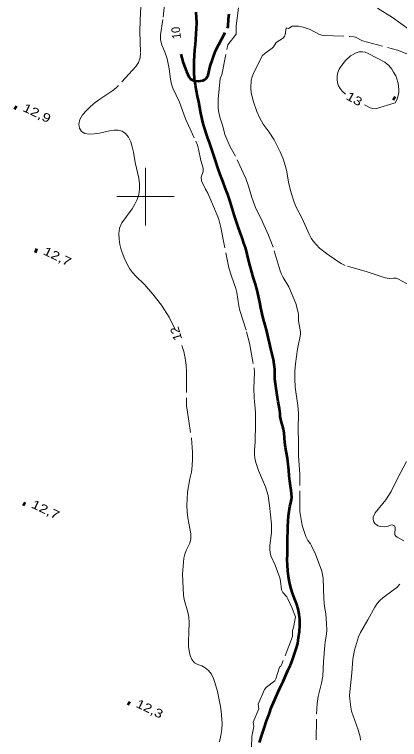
# Model space of a CAD drawing. Extents: x 355726 to 357533, y 5103782 to 5105258.
# Drawn here: x 356077.2 to 356144.1, y 5104405.7 to 5104531.6 of the extents above; entities that cross this region are included whole.
import ezdxf
from ezdxf.enums import TextEntityAlignment as Align

# ---------------------------------------------------------------- set-up
doc = ezdxf.new("R2010")
doc.units = 0
doc.header["$LTSCALE"] = 0.6
doc.linetypes.add('DASH_DOUBLE_DOT', pattern=[9.2, 5, -1.2, 0.3, -1.2, 0.3, -1.2])
doc.linetypes.add('LONG_DASHED', pattern=[7.5, 6, -1.5])
for name, color, linetype, lineweight in [('1', 7, 'LONG_DASHED', 53), ('2', 7, 'LONG_DASHED', 13), ('3', 7, 'Continuous', 140), ('4', 7, 'DASH_DOUBLE_DOT', 53), ('61', 7, 'Continuous', 13)]:
    doc.layers.add(name, color=color, linetype=linetype, lineweight=lineweight)

msp = doc.modelspace()

# ---------------------------------------------------------------- linework, layer by layer
at = {"layer": '1'}
msp.add_lwpolyline([(356106.14, 5104524.73), (356106.53, 5104523.25), (356107.1, 5104521.76), (356107.52, 5104520.83), (356107.77, 5104520.48), (356108.08, 5104520.26), (356108.43, 5104520.13), (356109.23, 5104520.07), (356109.97, 5104520.18), (356110.28, 5104520.32), (356110.54, 5104520.5), (356110.73, 5104520.78), (356110.88, 5104521.12), (356111.26, 5104522.68), (356112.14, 5104525.3), (356114.37, 5104529.55), (356114.44, 5104530.88), (356114.54, 5104531.75)], dxfattribs=at)
at = {"layer": '2'}
for points in [[(356103.46, 5104534.78), (356103.04, 5104530.75), (356102.59, 5104528.11), (356102.59, 5104527.23), (356102.82, 5104526.38), (356103.49, 5104524.78), (356103.77, 5104523.92), (356104.14, 5104522.17), (356104.33, 5104520.38), (356104.5, 5104519.55), (356104.73, 5104518.83), (356105.92, 5104516.42), (356106.97, 5104513.5), (356108.74, 5104509.61), (356109.01, 5104508.94), (356109.21, 5104508.26), (356109.63, 5104506.29), (356110, 5104504.97), (356110.01, 5104504.38), (356109.67, 5104503.38), (356109.75, 5104502.76), (356110.41, 5104501.3), (356110.81, 5104500.58), (356111.17, 5104499.8), (356112.46, 5104496.76), (356112.72, 5104496.04), (356113.06, 5104494.65)], [(356136.48, 5104535.05), (356142.92, 5104531.13), (356152.25, 5104524.3), (356157.65, 5104519.98), (356163.46, 5104518.12), (356167.82, 5104516.05), (356171.96, 5104515.63), (356175.28, 5104512.54), (356180.26, 5104507.38), (356187.11, 5104502.83), (356197.28, 5104497.46), (356201.84, 5104494.37), (356204.12, 5104490.44), (356203.71, 5104488.79), (356204.33, 5104487.76), (356204.75, 5104486.73), (356203.71, 5104485.49), (356203.09, 5104483.83), (356202.67, 5104483.01), (356202.67, 5104482.18), (356203.09, 5104480.94), (356205.16, 5104483.01), (356207.03, 5104485.49)], [(356099.24, 5104534.26), (356099.05, 5104530.59), (356099, 5104528.71), (356099.11, 5104524.97), (356099.06, 5104524.11), (356098.8, 5104523.32), (356098.35, 5104522.61), (356094.95, 5104518.93), (356094.33, 5104518.42), (356092.07, 5104516.93), (356091.26, 5104516.33), (356090.47, 5104515.67), (356089.74, 5104514.96), (356089.07, 5104514.22), (356088.58, 5104513.4), (356088.43, 5104512.59), (356088.55, 5104511.92), (356088.88, 5104511.34), (356089.46, 5104510.98), (356090.19, 5104510.83), (356091.07, 5104510.88), (356091.99, 5104511.04), (356093.77, 5104511.44), (356094.55, 5104511.54), (356095.28, 5104511.55), (356095.95, 5104511.38), (356096.53, 5104510.96), (356097.04, 5104510.3), (356097.44, 5104509.5), (356097.7, 5104508.63), (356097.9, 5104507.73), (356098.18, 5104505.94), (356098.85, 5104503.19), (356098.94, 5104502.25), (356098.95, 5104501.29), (356098.83, 5104500.37), (356098.56, 5104499.5), (356098.15, 5104498.67), (356097.66, 5104497.88), (356095.9, 5104495.44), (356095.5, 5104494.51), (356095.37, 5104493.57), (356095.43, 5104492.62), (356095.56, 5104491.66), (356095.76, 5104490.76), (356096.41, 5104489.07), (356097.22, 5104487.51), (356097.76, 5104486.8), (356098.38, 5104486.13), (356099.83, 5104484.72), (356101.3, 5104483.05), (356102.79, 5104481.12), (356104.12, 5104479.07), (356105.24, 5104476.79)], [(356129.67, 5104405.66), (356129.71, 5104410.13), (356129.81, 5104411.96), (356129.98, 5104413.19), (356130.6, 5104415.5), (356130.79, 5104416.69), (356130.92, 5104419.21), (356131.16, 5104422.08), (356131.22, 5104422.69), (356131.46, 5104424.01), (356131.5, 5104424.75), (356131.46, 5104425.78), (356131.31, 5104427.55), (356131.11, 5104428.79), (356130.97, 5104430.15), (356130.85, 5104433.74), (356130.61, 5104434.95), (356129.54, 5104437.87), (356128.86, 5104439.36), (356128.67, 5104439.68), (356128.22, 5104440.26), (356127.86, 5104440.94), (356127.2, 5104442.86), (356126.82, 5104445.32), (356126.81, 5104451.74), (356126.57, 5104455.01), (356126.57, 5104457.38), (356126.5, 5104459.57), (356126.55, 5104462.36), (356126.48, 5104463.7), (356126.01, 5104466.91), (356125.93, 5104468.38), (356125.95, 5104469.71), (356126.06, 5104470.97), (356126.4, 5104473.51), (356126.92, 5104476.07), (356126.9, 5104476.51), (356126.59, 5104478.42), (356126.58, 5104479.4), (356126.53, 5104479.86), (356126.11, 5104481.42), (356124.88, 5104484.36), (356123.91, 5104485.93), (356123.65, 5104486.51), (356123.42, 5104487.13), (356122.17, 5104491.24), (356121.39, 5104493.29), (356120.03, 5104496.26), (356119.19, 5104497.92), (356118.5, 5104499.86), (356117.9, 5104501.82), (356117.44, 5104503.13), (356115.65, 5104507), (356114.72, 5104508.63), (356113.76, 5104510.8), (356113.42, 5104512.26), (356112.9, 5104513.8), (356112.68, 5104514.88), (356112.63, 5104515.42), (356112.61, 5104516.95), (356112.97, 5104520.51), (356113.28, 5104521.13), (356114.28, 5104526.38), (356115.74, 5104528.24), (356115.74, 5104529.68), (356116.15, 5104532.78)], [(356124.49, 5104504.57), (356124.33, 5104505.26), (356123.9, 5104506.57), (356123.39, 5104507.8), (356122.36, 5104509.84), (356121.5, 5104511.2), (356120.45, 5104512.57), (356119.84, 5104513.63), (356119.34, 5104514.76), (356118.7, 5104516.62), (356118.38, 5104518.07), (356118.31, 5104518.83), (356118.38, 5104520.22), (356118.52, 5104520.82), (356118.74, 5104521.36), (356120.28, 5104524.46), (356120.76, 5104524.94), (356122, 5104525.8), (356122.24, 5104526.04), (356122.69, 5104526.79), (356123.95, 5104527.61), (356124.16, 5104527.86), (356124.27, 5104528.11), (356124.45, 5104529.3), (356124.83, 5104529.21), (356125.46, 5104529.58), (356125.78, 5104529.63), (356126.58, 5104529.61), (356127.38, 5104529.45), (356128.62, 5104529.03), (356130.24, 5104528.18), (356130.88, 5104527.96), (356135.42, 5104527.84), (356136.22, 5104527.76), (356136.5, 5104527.68), (356137.67, 5104527.05), (356143.76, 5104525.46), (356148.74, 5104523.45)], [(356134.75, 5104517.8), (356134.14, 5104518.32), (356133.8, 5104518.76), (356133.52, 5104519.25), (356133.36, 5104519.79), (356133.28, 5104520.38), (356133.3, 5104520.96), (356133.41, 5104521.57), (356133.66, 5104522.13), (356133.98, 5104522.66), (356134.75, 5104523.62), (356135.61, 5104524.44), (356136.6, 5104524.97), (356137.14, 5104525.13), (356137.67, 5104525.15), (356138.18, 5104525.08), (356138.69, 5104524.88), (356141.55, 5104523.34), (356141.93, 5104523.09), (356142.26, 5104522.8), (356142.78, 5104522.16), (356143.06, 5104521.59), (356143.46, 5104521), (356143.59, 5104520.63), (356143.86, 5104519.7), (356143.98, 5104518.62), (356143.98, 5104518.08), (356143.91, 5104517.58), (356143.8, 5104517.15), (356143.65, 5104516.8), (356143.37, 5104516.28), (356139.95, 5104515.25), (356139.49, 5104515.3), (356139.03, 5104515.42), (356138.04, 5104515.92)], [(356145.86, 5104484.62), (356143.92, 5104485.67), (356143.54, 5104485.83), (356143.1, 5104485.86), (356142.31, 5104485.76), (356141.65, 5104485.91), (356138.53, 5104486.93), (356134.71, 5104488.05), (356133.99, 5104488.4), (356133.33, 5104488.79), (356131.46, 5104490.12), (356130.24, 5104491.07), (356129.2, 5104492.19), (356128.79, 5104492.8), (356128.42, 5104493.46), (356127.24, 5104496.19), (356126.14, 5104498.3), (356125.82, 5104499.05), (356125.3, 5104500.65), (356124.9, 5104502.22), (356124.49, 5104504.57)], [(356113.06, 5104494.65), (356114.5, 5104487.66), (356114.93, 5104486.16), (356115.69, 5104484.05), (356115.86, 5104483.34), (356116.21, 5104481.05), (356116.4, 5104480.22), (356117.55, 5104476.49), (356118.06, 5104474.53), (356118.85, 5104470.28), (356118.94, 5104469.44), (356118.82, 5104466.75), (356118.89, 5104464.97), (356119.06, 5104463.26), (356119.1, 5104462.38), (356119.1, 5104460.59), (356119.04, 5104457.4), (356118.91, 5104455.92), (356118.91, 5104455.24), (356118.99, 5104454.55), (356119.17, 5104453.84), (356119.63, 5104452.43), (356120.86, 5104449.59), (356121.29, 5104448.08), (356121.54, 5104446.37), (356121.88, 5104443.08), (356121.87, 5104441.59), (356121.6, 5104439.42), (356121.58, 5104438.76), (356121.64, 5104438.13), (356121.79, 5104437.58), (356122.5, 5104436.01), (356123.32, 5104433.78), (356123.44, 5104433.23), (356123.64, 5104431.69), (356123.85, 5104431.26), (356124.53, 5104430.49), (356124.75, 5104430.12), (356125.44, 5104428.63), (356126.07, 5104427.01), (356125.81, 5104425.82), (356125.76, 5104425.4), (356125.55, 5104424.63), (356125.53, 5104423.61), (356123.64, 5104418.67), (356123.52, 5104418.43), (356123.28, 5104418.26), (356122.62, 5104416.23), (356122.45, 5104415.88), (356121.01, 5104414.8), (356120.66, 5104414.4), (356119.59, 5104411.84), (356119.68, 5104411.05), (356118.73, 5104408.74), (356118.82, 5104407.97), (356118.47, 5104406.24), (356118.4, 5104404.36)], [(356106.33, 5104474.13), (356106.66, 5104473.09), (356106.9, 5104471.92), (356107.05, 5104470.75), (356107.12, 5104469.57), (356107.1, 5104464.8), (356107.14, 5104463.67), (356107.27, 5104462.57), (356108, 5104458.03), (356108.16, 5104455.62), (356108.19, 5104454.43), (356108.13, 5104453.26), (356107.98, 5104452.13), (356107.72, 5104450.98), (356107.31, 5104448.67), (356107.23, 5104447.51), (356107.21, 5104446.36), (356107.25, 5104445.24), (356107.38, 5104444.2), (356107.85, 5104441.43), (356107.88, 5104440.58), (356107.72, 5104439.8), (356107.07, 5104438.53), (356106.82, 5104437.9), (356106.68, 5104437.21), (356106.44, 5104434.45), (356106.46, 5104433.18), (356106.62, 5104430.78), (356106.72, 5104430), (356107.38, 5104427.8), (356107.51, 5104426.94), (356107.58, 5104426.05), (356107.55, 5104424.33), (356107.46, 5104422.72), (356107.5, 5104421.88), (356107.59, 5104421.08), (356107.76, 5104420.3), (356108.04, 5104419.61), (356108.49, 5104419.05), (356109.11, 5104418.71), (356109.78, 5104418.49), (356110.39, 5104418.16), (356110.94, 5104417.7), (356111.44, 5104417.05), (356111.81, 5104416.3), (356112.07, 5104415.58), (356112.48, 5104414.03), (356113.03, 5104411.46), (356113.15, 5104410.58), (356113.3, 5104408.57), (356113.26, 5104407.46), (356113.11, 5104406.38), (356112.85, 5104405.29)], [(356144.86, 5104440.19), (356143.74, 5104440.83), (356143.47, 5104441.03), (356143.33, 5104441.28), (356143.31, 5104441.58), (356143.38, 5104442.23), (356143.35, 5104442.55), (356143.24, 5104442.82), (356142.87, 5104442.98), (356142.54, 5104442.92), (356142.18, 5104442.76), (356141.55, 5104442.67), (356140.78, 5104442.71), (356140.4, 5104442.82), (356140.11, 5104442.98), (356139.83, 5104443.23), (356139.65, 5104443.54), (356139.55, 5104443.92), (356139.54, 5104444.3), (356139.92, 5104445.05), (356141.72, 5104447.32), (356142.7, 5104448.8), (356143.65, 5104450.8), (356145.6, 5104454.48)], [(356137.35, 5104405.57), (356137.26, 5104406.16), (356136.94, 5104407.36), (356135.8, 5104410.63), (356135.64, 5104411.34), (356135.48, 5104412.72), (356135.46, 5104413.36), (356135.5, 5104413.97), (356135.85, 5104417.3), (356136, 5104419.65), (356136.28, 5104421.22), (356136.98, 5104423.55), (356137.33, 5104424.3), (356138.63, 5104426.51), (356139.85, 5104428.71), (356140.27, 5104429.33), (356140.71, 5104429.84), (356141.21, 5104430.3), (356143.04, 5104431.63), (356143.64, 5104432.12), (356144.18, 5104432.66)]]:
    msp.add_lwpolyline(points, dxfattribs=at)
at = {"layer": '3'}
for p, q in [((356143.02, 5104517.18), (356143.38, 5104517.01)), ((356077.25, 5104515.56), (356077.61, 5104515.39)), ((356080.81, 5104490.68), (356081.17, 5104490.51)), ((356078.74, 5104446.7), (356079.1, 5104446.53)), ((356096.91, 5104412.05), (356097.27, 5104411.88))]:
    msp.add_line(p, q, dxfattribs=at)
at = {"layer": '4'}
for points in [[(356108.52, 5104520.48), (356108.46, 5104521.55), (356108.46, 5104522.59), (356108.48, 5104523.55), (356108.53, 5104524.51), (356108.59, 5104525.47), (356108.68, 5104526.43), (356108.76, 5104527.36), (356108.82, 5104528.26), (356108.87, 5104529.18), (356108.92, 5104530.13), (356108.89, 5104531.09), (356108.82, 5104532.03)], [(356126.54, 5104428.42), (356126.22, 5104429.3), (356125.89, 5104430.21), (356125.56, 5104431.13), (356125.26, 5104432.05), (356125.02, 5104433.03), (356124.84, 5104434), (356124.72, 5104435), (356124.65, 5104435.96), (356124.63, 5104436.93), (356124.65, 5104437.9), (356124.65, 5104438.84), (356124.66, 5104439.84), (356124.69, 5104440.83), (356124.72, 5104441.79), (356124.75, 5104442.72), (356124.79, 5104443.67), (356124.86, 5104444.55), (356124.96, 5104445.38), (356125.08, 5104446.15), (356125.23, 5104446.83), (356125.34, 5104447.37), (356125.42, 5104447.76), (356125.38, 5104448.45), (356125.3, 5104448.96), (356125.19, 5104449.71), (356125.07, 5104450.58), (356124.97, 5104451.51), (356124.89, 5104452.5), (356124.79, 5104453.51), (356124.66, 5104454.55), (356124.5, 5104455.5), (356124.33, 5104456.42), (356124.2, 5104457.29), (356124.14, 5104458.12), (356124.09, 5104458.92), (356123.96, 5104459.63), (356123.81, 5104460.25), (356123.65, 5104460.8), (356123.51, 5104461.3), (356123.41, 5104461.8), (356123.37, 5104462.25), (356123.31, 5104462.72), (356123.25, 5104463.2), (356123.17, 5104463.79), (356123.06, 5104464.42), (356122.94, 5104465.13), (356122.8, 5104465.9), (356122.7, 5104466.68), (356122.58, 5104467.48), (356122.49, 5104468.3), (356122.47, 5104469.13), (356122.44, 5104469.99), (356122.38, 5104470.84), (356122.22, 5104471.72), (356122.01, 5104472.63), (356121.78, 5104473.59), (356121.55, 5104474.58), (356121.31, 5104475.61), (356121.06, 5104476.65), (356120.79, 5104477.68), (356120.52, 5104478.66), (356120.29, 5104479.65), (356120.06, 5104480.66), (356119.86, 5104481.69), (356119.65, 5104482.72), (356119.38, 5104483.76), (356119.08, 5104484.8), (356118.75, 5104485.84), (356118.47, 5104486.9), (356118.19, 5104487.95), (356117.92, 5104489), (356117.68, 5104490.01), (356117.41, 5104490.99), (356117.1, 5104491.94), (356116.78, 5104492.84), (356116.43, 5104493.78), (356116.07, 5104494.75), (356115.74, 5104495.78), (356115.41, 5104496.84), (356115.06, 5104497.98), (356114.72, 5104499.18), (356114.3, 5104500.38), (356113.86, 5104501.55), (356113.43, 5104502.69), (356113, 5104503.84), (356112.58, 5104504.98), (356112.2, 5104506.08), (356111.87, 5104507.17), (356111.52, 5104508.2), (356111.16, 5104509.25), (356110.77, 5104510.33), (356110.1, 5104512.45), (356109.87, 5104513.48), (356109.63, 5104514.5), (356109.44, 5104515.47), (356109.25, 5104516.44), (356109.05, 5104517.43), (356108.86, 5104518.38), (356108.66, 5104519.38), (356108.52, 5104520.48)], [(356119.81, 5104405.21), (356120.2, 5104406.47), (356120.61, 5104407.69), (356121.04, 5104408.93), (356121.46, 5104410.11), (356121.85, 5104411.18), (356122.26, 5104412.13), (356122.66, 5104413.05), (356123.06, 5104413.96), (356123.46, 5104414.86), (356123.89, 5104415.8), (356124.33, 5104416.75), (356124.75, 5104417.69), (356125.16, 5104418.63), (356125.54, 5104419.55), (356126.17, 5104421.44), (356126.44, 5104422.4), (356126.6, 5104423.42), (356126.74, 5104424.48), (356126.8, 5104425.53), (356126.8, 5104426.54), (356126.72, 5104427.49), (356126.54, 5104428.42)]]:
    msp.add_lwpolyline(points, dxfattribs=at)
at = {"layer": '61'}
for p, q in [((356100, 5104495), (356100, 5104505)), ((356095, 5104500), (356105, 5104500))]:
    msp.add_line(p, q, dxfattribs=at)

# ---------------------------------------------------------------- texts
at = {"layer": '1', "width": 0.95}
msp.add_text('10', height=1.5, rotation=96.411, dxfattribs=at).set_placement((356106.06, 5104528.52), align=Align.CENTER)
at = {"layer": '2'}
for s, rotation, width, p in [('13', 330.741, 1.25, (356135.91, 5104516.32)), ('12', 106.699, 1.05, (356106.03, 5104476.42))]:
    msp.add_text(s, height=1.5, rotation=rotation, dxfattribs=dict(at, width=width)).set_placement(p, align=Align.CENTER)
at = {"layer": '3'}
for s, width, p in [('12,9   ', 1.3, (356078.53, 5104514.94)), ('12,7   ', 1.3, (356082.09, 5104490.04)), ('12,7   ', 1.3, (356080.03, 5104446.05)), ('12,3   ', 1.25, (356098.2, 5104411.42))]:
    msp.add_text(s, height=1.5, rotation=334.423, dxfattribs=dict(at, width=width)).set_placement(p)

doc.saveas('drawing.dxf')
